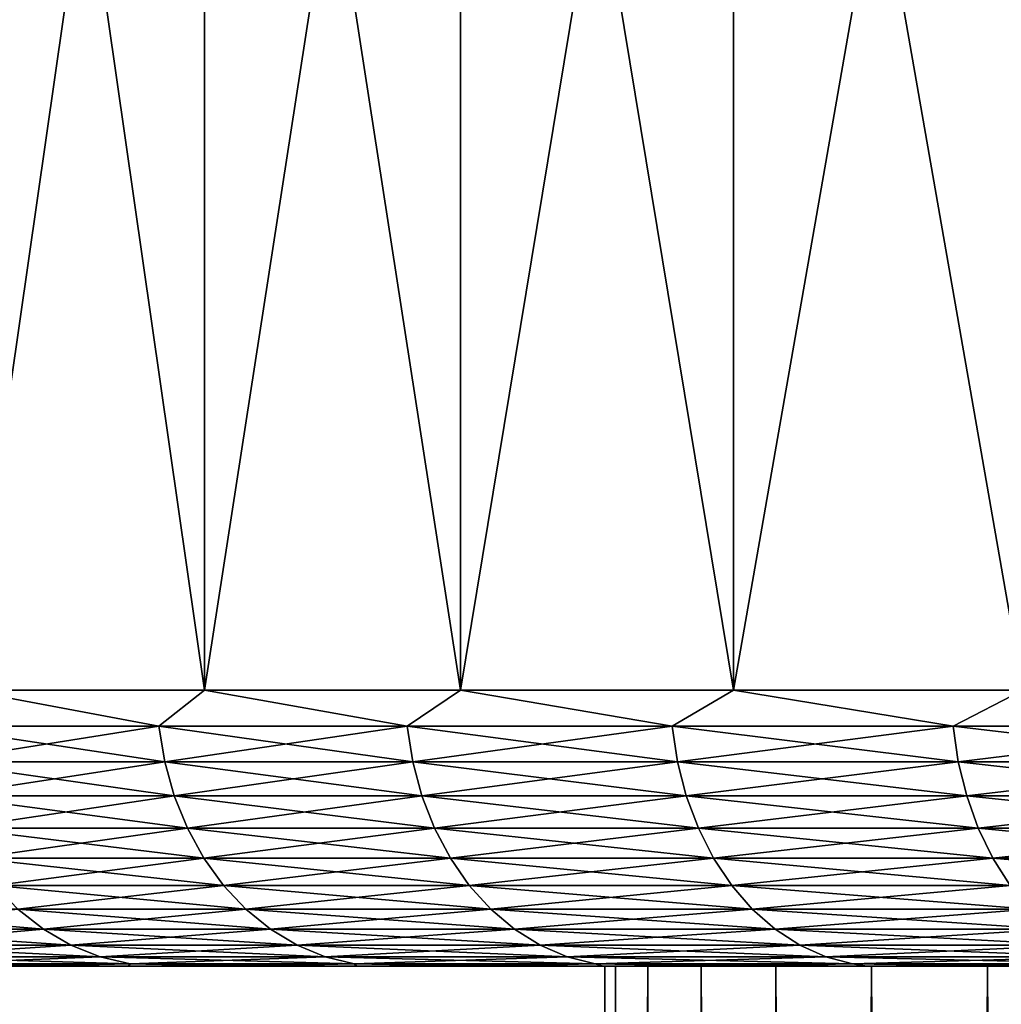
# Model space of a CAD drawing. Header units: metres. Extents: x -30 to 30, y -76 to 64.
# Tile 341 of 541: x -25.12 to -21.56, y 57.36 to 60.93. Entities that reach past the tile are written whole.
import ezdxf

# ---------------------------------------------------------------- set-up
doc = ezdxf.new("R2010")
doc.units = ezdxf.units.M
doc.layers.add('solid_508511', color=7, linetype='CONTINUOUS')

msp = doc.modelspace()

# ---------------------------------------------------------------- linework, layer by layer
at = {"layer": 'solid_508511'}
for points in [[(-25.313259, 58.5, -16.100899), (-25.313326, 64.5, -16.10079), (-24.450848, 64.5, -17.382637)], [(-24.45084, 58.5, 17.382647), (-24.450848, 64.5, 17.382637), (-25.313326, 64.5, 16.10079)], [(-25.313259, 58.5, 16.100899), (-24.45084, 58.5, 17.382647), (-25.313326, 64.5, 16.10079)], [(-24.45084, 58.5, -17.382647), (-25.313259, 58.5, -16.100899), (-24.450848, 64.5, -17.382637)], [(-24.45084, 58.5, -17.382647), (-24.450848, 64.5, -17.382637), (-23.523581, 64.5, -18.618294)], [(-23.523582, 58.5, 18.618299), (-23.523581, 64.5, 18.618294), (-24.450848, 64.5, 17.382637)], [(-24.45084, 58.5, 17.382647), (-23.523582, 58.5, 18.618299), (-24.450848, 64.5, 17.382637)], [(-23.523582, 58.5, -18.618299), (-24.45084, 58.5, -17.382647), (-23.523581, 64.5, -18.618294)], [(-23.523582, 58.5, -18.618299), (-23.523581, 64.5, -18.618294), (-22.533972, 64.5, -19.804548)], [(-22.533943, 58.5, -19.804581), (-23.523582, 58.5, -18.618299), (-22.533972, 64.5, -19.804548)], [(-23.523582, 58.5, 18.618299), (-22.533943, 58.5, 19.804581), (-23.523581, 64.5, 18.618294)], [(-22.533943, 58.5, 19.804581), (-22.533972, 64.5, 19.804548), (-23.523581, 64.5, 18.618294)], [(-22.533943, 58.5, -19.804581), (-22.533972, 64.5, -19.804548), (-21.484516, 64.5, -20.938375)], [(-21.484547, 58.5, 20.938343), (-21.484516, 64.5, 20.938375), (-22.533972, 64.5, 19.804548)], [(-22.533943, 58.5, 19.804581), (-21.484547, 58.5, 20.938343), (-22.533972, 64.5, 19.804548)], [(-21.484547, 58.5, -20.938343), (-22.533943, 58.5, -19.804581), (-21.484516, 64.5, -20.938375)], [(-24.615881, 58.369473, -17.13316), (-25.452068, 58.369473, -15.864395), (-25.313259, 58.5, -16.100899)], [(-25.452068, 58.369473, 15.864395), (-24.615881, 58.369473, 17.13316), (-25.313259, 58.5, 16.100899)], [(-24.615881, 58.369473, -17.13316), (-25.313259, 58.5, -16.100899), (-24.45084, 58.5, -17.382647)], [(-24.615881, 58.369473, 17.13316), (-24.45084, 58.5, 17.382647), (-25.313259, 58.5, 16.100899)], [(-23.716507, 58.369473, -18.357943), (-24.615881, 58.369473, -17.13316), (-24.45084, 58.5, -17.382647)], [(-24.615881, 58.369473, 17.13316), (-23.716507, 58.369473, 18.357943), (-24.45084, 58.5, 17.382647)], [(-23.716507, 58.369473, -18.357943), (-24.45084, 58.5, -17.382647), (-23.523582, 58.5, -18.618299)], [(-23.716507, 58.369473, 18.357943), (-23.523582, 58.5, 18.618299), (-24.45084, 58.5, 17.382647)], [(-22.756252, 58.369473, -19.535603), (-23.716507, 58.369473, -18.357943), (-23.523582, 58.5, -18.618299)], [(-23.716507, 58.369473, 18.357943), (-22.756252, 58.369473, 19.535603), (-23.523582, 58.5, 18.618299)], [(-22.756252, 58.369473, -19.535603), (-23.523582, 58.5, -18.618299), (-22.533943, 58.5, -19.804581)], [(-22.756252, 58.369473, 19.535603), (-22.533943, 58.5, 19.804581), (-23.523582, 58.5, 18.618299)], [(-21.737583, 58.369473, -20.663113), (-22.756252, 58.369473, -19.535603), (-22.533943, 58.5, -19.804581)], [(-22.756252, 58.369473, 19.535603), (-21.737583, 58.369473, 20.663113), (-22.533943, 58.5, 19.804581)], [(-21.737583, 58.369473, -20.663113), (-22.533943, 58.5, -19.804581), (-21.484547, 58.5, -20.938343)], [(-21.737583, 58.369473, 20.663113), (-21.484547, 58.5, 20.938343), (-22.533943, 58.5, 19.804581)], [(-20.663113, 58.369473, -21.737583), (-21.737583, 58.369473, -20.663113), (-21.484547, 58.5, -20.938343)], [(-21.737583, 58.369473, 20.663113), (-20.663113, 58.369473, 21.737583), (-21.484547, 58.5, 20.938343)], [(-25.430382, 58.241055, -15.850879), (-25.452068, 58.369473, -15.864395), (-24.615881, 58.369473, -17.13316)], [(-24.594908, 58.241055, 17.118561), (-24.615881, 58.369473, 17.13316), (-25.452068, 58.369473, 15.864395)], [(-25.430382, 58.241055, 15.850879), (-24.594908, 58.241055, 17.118561), (-25.452068, 58.369473, 15.864395)], [(-24.594908, 58.241055, -17.118561), (-25.430382, 58.241055, -15.850879), (-24.615881, 58.369473, -17.13316)], [(-24.594908, 58.241055, -17.118561), (-24.615881, 58.369473, -17.13316), (-23.716507, 58.369473, -18.357943)], [(-23.696301, 58.241055, 18.342302), (-23.716507, 58.369473, 18.357943), (-24.615881, 58.369473, 17.13316)], [(-24.594908, 58.241055, 17.118561), (-23.696301, 58.241055, 18.342302), (-24.615881, 58.369473, 17.13316)], [(-23.696301, 58.241055, -18.342302), (-24.594908, 58.241055, -17.118561), (-23.716507, 58.369473, -18.357943)], [(-23.696301, 58.241055, -18.342302), (-23.716507, 58.369473, -18.357943), (-22.756252, 58.369473, -19.535603)], [(-22.736864, 58.241055, 19.518957), (-22.756252, 58.369473, 19.535603), (-23.716507, 58.369473, 18.357943)], [(-23.696301, 58.241055, 18.342302), (-22.736864, 58.241055, 19.518957), (-23.716507, 58.369473, 18.357943)], [(-22.736864, 58.241055, -19.518957), (-23.696301, 58.241055, -18.342302), (-22.756252, 58.369473, -19.535603)], [(-22.736864, 58.241055, -19.518957), (-22.756252, 58.369473, -19.535603), (-21.737583, 58.369473, -20.663113)], [(-21.719063, 58.241055, 20.645508), (-21.737583, 58.369473, 20.663113), (-22.756252, 58.369473, 19.535603)], [(-22.736864, 58.241055, 19.518957), (-21.719063, 58.241055, 20.645508), (-22.756252, 58.369473, 19.535603)], [(-21.719063, 58.241055, -20.645508), (-22.736864, 58.241055, -19.518957), (-21.737583, 58.369473, -20.663113)], [(-21.719063, 58.241055, -20.645508), (-21.737583, 58.369473, -20.663113), (-20.663113, 58.369473, -21.737583)], [(-20.645508, 58.241055, 21.719063), (-20.663113, 58.369473, 21.737583), (-21.737583, 58.369473, 20.663113)], [(-21.719063, 58.241055, 20.645508), (-20.645508, 58.241055, 21.719063), (-21.737583, 58.369473, 20.663113)], [(-20.645508, 58.241055, -21.719063), (-21.719063, 58.241055, -20.645508), (-20.663113, 58.369473, -21.737583)], [(-25.394644, 58.117073, -15.828602), (-25.430382, 58.241055, -15.850879), (-24.594908, 58.241055, -17.118561)], [(-24.560345, 58.117073, 17.094503), (-24.594908, 58.241055, 17.118561), (-25.430382, 58.241055, 15.850879)], [(-25.394644, 58.117073, 15.828602), (-24.560345, 58.117073, 17.094503), (-25.430382, 58.241055, 15.850879)], [(-24.560345, 58.117073, -17.094503), (-25.394644, 58.117073, -15.828602), (-24.594908, 58.241055, -17.118561)], [(-24.560345, 58.117073, -17.094503), (-24.594908, 58.241055, -17.118561), (-23.696301, 58.241055, -18.342302)], [(-23.662998, 58.117073, 18.316525), (-23.696301, 58.241055, 18.342302), (-24.594908, 58.241055, 17.118561)], [(-24.560345, 58.117073, 17.094503), (-23.662998, 58.117073, 18.316525), (-24.594908, 58.241055, 17.118561)], [(-23.662998, 58.117073, -18.316525), (-24.560345, 58.117073, -17.094503), (-23.696301, 58.241055, -18.342302)], [(-23.662998, 58.117073, -18.316525), (-23.696301, 58.241055, -18.342302), (-22.736864, 58.241055, -19.518957)], [(-22.70491, 58.117073, 19.491526), (-22.736864, 58.241055, 19.518957), (-23.696301, 58.241055, 18.342302)], [(-23.662998, 58.117073, 18.316525), (-22.70491, 58.117073, 19.491526), (-23.696301, 58.241055, 18.342302)], [(-22.70491, 58.117073, -19.491526), (-23.662998, 58.117073, -18.316525), (-22.736864, 58.241055, -19.518957)], [(-22.70491, 58.117073, -19.491526), (-22.736864, 58.241055, -19.518957), (-21.719063, 58.241055, -20.645508)], [(-21.68854, 58.117073, 20.616493), (-21.719063, 58.241055, 20.645508), (-22.736864, 58.241055, 19.518957)], [(-22.70491, 58.117073, 19.491526), (-21.68854, 58.117073, 20.616493), (-22.736864, 58.241055, 19.518957)], [(-21.68854, 58.117073, -20.616493), (-22.70491, 58.117073, -19.491526), (-21.719063, 58.241055, -20.645508)], [(-21.68854, 58.117073, -20.616493), (-21.719063, 58.241055, -20.645508), (-20.645508, 58.241055, -21.719063)], [(-20.616493, 58.117073, 21.68854), (-20.645508, 58.241055, 21.719063), (-21.719063, 58.241055, 20.645508)], [(-21.68854, 58.117073, 20.616493), (-20.616493, 58.117073, 21.68854), (-21.719063, 58.241055, 20.645508)], [(-20.616493, 58.117073, -21.68854), (-21.68854, 58.117073, -20.616493), (-20.645508, 58.241055, -21.719063)], [(-25.345465, 57.99966, -15.797949), (-25.394644, 58.117073, -15.828602), (-24.560345, 58.117073, -17.094503)], [(-24.512781, 57.99966, 17.061399), (-24.560345, 58.117073, 17.094503), (-25.394644, 58.117073, 15.828602)], [(-25.345465, 57.99966, 15.797949), (-24.512781, 57.99966, 17.061399), (-25.394644, 58.117073, 15.828602)], [(-24.512781, 57.99966, -17.061399), (-25.345465, 57.99966, -15.797949), (-24.560345, 58.117073, -17.094503)], [(-24.512781, 57.99966, -17.061399), (-24.560345, 58.117073, -17.094503), (-23.662998, 58.117073, -18.316525)], [(-23.617172, 57.99966, 18.281054), (-23.662998, 58.117073, 18.316525), (-24.560345, 58.117073, 17.094503)], [(-24.512781, 57.99966, 17.061399), (-23.617172, 57.99966, 18.281054), (-24.560345, 58.117073, 17.094503)], [(-23.617172, 57.99966, -18.281054), (-24.512781, 57.99966, -17.061399), (-23.662998, 58.117073, -18.316525)], [(-23.617172, 57.99966, -18.281054), (-23.662998, 58.117073, -18.316525), (-22.70491, 58.117073, -19.491526)], [(-22.66094, 57.99966, 19.453779), (-22.70491, 58.117073, 19.491526), (-23.662998, 58.117073, 18.316525)], [(-23.617172, 57.99966, 18.281054), (-22.66094, 57.99966, 19.453779), (-23.662998, 58.117073, 18.316525)], [(-22.66094, 57.99966, -19.453779), (-23.617172, 57.99966, -18.281054), (-22.70491, 58.117073, -19.491526)], [(-22.66094, 57.99966, -19.453779), (-22.70491, 58.117073, -19.491526), (-21.68854, 58.117073, -20.616493)], [(-21.646538, 57.99966, 20.576569), (-21.68854, 58.117073, 20.616493), (-22.70491, 58.117073, 19.491526)], [(-22.66094, 57.99966, 19.453779), (-21.646538, 57.99966, 20.576569), (-22.70491, 58.117073, 19.491526)], [(-21.646538, 57.99966, -20.576569), (-22.66094, 57.99966, -19.453779), (-21.68854, 58.117073, -20.616493)], [(-21.646538, 57.99966, -20.576569), (-21.68854, 58.117073, -20.616493), (-20.616493, 58.117073, -21.68854)], [(-20.576569, 57.99966, 21.646538), (-20.616493, 58.117073, 21.68854), (-21.68854, 58.117073, 20.616493)], [(-21.646538, 57.99966, 20.576569), (-20.576569, 57.99966, 21.646538), (-21.68854, 58.117073, 20.616493)], [(-20.576569, 57.99966, -21.646538), (-21.646538, 57.99966, -20.576569), (-20.616493, 58.117073, -21.68854)], [(-25.283688, 57.890823, -15.759443), (-25.345465, 57.99966, -15.797949), (-24.512781, 57.99966, -17.061399)], [(-24.453033, 57.890823, 17.019814), (-24.512781, 57.99966, 17.061399), (-25.345465, 57.99966, 15.797949)], [(-25.283688, 57.890823, 15.759443), (-24.453033, 57.890823, 17.019814), (-25.345465, 57.99966, 15.797949)], [(-24.453033, 57.890823, -17.019814), (-25.283688, 57.890823, -15.759443), (-24.512781, 57.99966, -17.061399)], [(-24.453033, 57.890823, -17.019814), (-24.512781, 57.99966, -17.061399), (-23.617172, 57.99966, -18.281054)], [(-23.559608, 57.890823, 18.236494), (-23.617172, 57.99966, 18.281054), (-24.512781, 57.99966, 17.061399)], [(-24.453033, 57.890823, 17.019814), (-23.559608, 57.890823, 18.236494), (-24.512781, 57.99966, 17.061399)], [(-23.559608, 57.890823, -18.236494), (-24.453033, 57.890823, -17.019814), (-23.617172, 57.99966, -18.281054)], [(-23.559608, 57.890823, -18.236494), (-23.617172, 57.99966, -18.281054), (-22.66094, 57.99966, -19.453779)], [(-22.605707, 57.890823, 19.406363), (-22.66094, 57.99966, 19.453779), (-23.617172, 57.99966, 18.281054)], [(-23.559608, 57.890823, 18.236494), (-22.605707, 57.890823, 19.406363), (-23.617172, 57.99966, 18.281054)], [(-22.605707, 57.890823, -19.406363), (-23.559608, 57.890823, -18.236494), (-22.66094, 57.99966, -19.453779)], [(-22.605707, 57.890823, -19.406363), (-22.66094, 57.99966, -19.453779), (-21.646538, 57.99966, -20.576569)], [(-21.593777, 57.890823, 20.526415), (-21.646538, 57.99966, 20.576569), (-22.66094, 57.99966, 19.453779)], [(-22.605707, 57.890823, 19.406363), (-21.593777, 57.890823, 20.526415), (-22.66094, 57.99966, 19.453779)], [(-21.593777, 57.890823, -20.526415), (-22.605707, 57.890823, -19.406363), (-21.646538, 57.99966, -20.576569)], [(-21.593777, 57.890823, -20.526415), (-21.646538, 57.99966, -20.576569), (-20.576569, 57.99966, -21.646538)], [(-20.526415, 57.890823, 21.593777), (-20.576569, 57.99966, 21.646538), (-21.646538, 57.99966, 20.576569)], [(-21.593777, 57.890823, 20.526415), (-20.526415, 57.890823, 21.593777), (-21.646538, 57.99966, 20.576569)], [(-20.526415, 57.890823, -21.593777), (-21.593777, 57.890823, -20.526415), (-20.576569, 57.99966, -21.646538)], [(-25.210373, 57.792431, -15.713745), (-25.283688, 57.890823, -15.759443), (-24.453033, 57.890823, -17.019814)], [(-24.382128, 57.792431, 16.970461), (-24.453033, 57.890823, 17.019814), (-25.283688, 57.890823, 15.759443)], [(-25.210373, 57.792431, 15.713745), (-24.382128, 57.792431, 16.970461), (-25.283688, 57.890823, 15.759443)], [(-24.382128, 57.792431, -16.970461), (-25.210373, 57.792431, -15.713745), (-24.453033, 57.890823, -17.019814)], [(-24.382128, 57.792431, -16.970461), (-24.453033, 57.890823, -17.019814), (-23.559608, 57.890823, -18.236494)], [(-23.491293, 57.792431, 18.183615), (-23.559608, 57.890823, 18.236494), (-24.453033, 57.890823, 17.019814)], [(-24.382128, 57.792431, 16.970461), (-23.491293, 57.792431, 18.183615), (-24.453033, 57.890823, 17.019814)], [(-23.491293, 57.792431, -18.183615), (-24.382128, 57.792431, -16.970461), (-23.559608, 57.890823, -18.236494)], [(-23.491293, 57.792431, -18.183615), (-23.559608, 57.890823, -18.236494), (-22.605707, 57.890823, -19.406363)], [(-22.540157, 57.792431, 19.35009), (-22.605707, 57.890823, 19.406363), (-23.559608, 57.890823, 18.236494)], [(-23.491293, 57.792431, 18.183615), (-22.540157, 57.792431, 19.35009), (-23.559608, 57.890823, 18.236494)], [(-22.540157, 57.792431, -19.35009), (-23.491293, 57.792431, -18.183615), (-22.605707, 57.890823, -19.406363)], [(-22.540157, 57.792431, -19.35009), (-22.605707, 57.890823, -19.406363), (-21.593777, 57.890823, -20.526415)], [(-21.53116, 57.792431, 20.466894), (-21.593777, 57.890823, 20.526415), (-22.605707, 57.890823, 19.406363)], [(-22.540157, 57.792431, 19.35009), (-21.53116, 57.792431, 20.466894), (-22.605707, 57.890823, 19.406363)], [(-21.53116, 57.792431, -20.466894), (-22.540157, 57.792431, -19.35009), (-21.593777, 57.890823, -20.526415)], [(-21.53116, 57.792431, -20.466894), (-21.593777, 57.890823, -20.526415), (-20.526415, 57.890823, -21.593777)], [(-20.466894, 57.792431, 21.53116), (-20.526415, 57.890823, 21.593777), (-21.593777, 57.890823, 20.526415)], [(-21.53116, 57.792431, 20.466894), (-20.466894, 57.792431, 21.53116), (-21.593777, 57.890823, 20.526415)], [(-25.126776, 57.706169, -15.661639), (-25.210373, 57.792431, -15.713745), (-24.382128, 57.792431, -16.970461)], [(-24.301277, 57.706169, 16.914188), (-24.382128, 57.792431, 16.970461), (-25.210373, 57.792431, 15.713745)], [(-25.126776, 57.706169, 15.661639), (-24.301277, 57.706169, 16.914188), (-25.210373, 57.792431, 15.713745)], [(-24.301277, 57.706169, -16.914188), (-25.126776, 57.706169, -15.661639), (-24.382128, 57.792431, -16.970461)], [(-24.301277, 57.706169, -16.914188), (-24.382128, 57.792431, -16.970461), (-23.491293, 57.792431, -18.183615)], [(-23.413397, 57.706169, 18.123318), (-23.491293, 57.792431, 18.183615), (-24.382128, 57.792431, 16.970461)], [(-24.301277, 57.706169, 16.914188), (-23.413397, 57.706169, 18.123318), (-24.382128, 57.792431, 16.970461)], [(-23.413397, 57.706169, -18.123318), (-24.301277, 57.706169, -16.914188), (-23.491293, 57.792431, -18.183615)], [(-23.413397, 57.706169, -18.123318), (-23.491293, 57.792431, -18.183615), (-22.540157, 57.792431, -19.35009)], [(-22.465416, 57.706169, 19.285927), (-22.540157, 57.792431, 19.35009), (-23.491293, 57.792431, 18.183615)], [(-23.413397, 57.706169, 18.123318), (-22.465416, 57.706169, 19.285927), (-23.491293, 57.792431, 18.183615)], [(-22.465416, 57.706169, -19.285927), (-23.413397, 57.706169, -18.123318), (-22.540157, 57.792431, -19.35009)], [(-22.465416, 57.706169, -19.285927), (-22.540157, 57.792431, -19.35009), (-21.53116, 57.792431, -20.466894)], [(-21.459764, 57.706169, 20.399027), (-21.53116, 57.792431, 20.466894), (-22.540157, 57.792431, 19.35009)], [(-22.465416, 57.706169, 19.285927), (-21.459764, 57.706169, 20.399027), (-22.540157, 57.792431, 19.35009)], [(-21.459764, 57.706169, -20.399027), (-22.465416, 57.706169, -19.285927), (-21.53116, 57.792431, -20.466894)], [(-25.034332, 57.633518, 15.604018), (-25.126776, 57.706169, 15.661639), (-25.887775, 57.706169, 14.368888)], [(-25.792532, 57.633518, 14.316023), (-25.034332, 57.633518, 15.604018), (-25.887775, 57.706169, 14.368888)], [(-25.034332, 57.633518, -15.604018), (-25.792532, 57.633518, -14.316023), (-25.126776, 57.706169, -15.661639)], [(-25.034332, 57.633518, -15.604018), (-25.126776, 57.706169, -15.661639), (-24.301277, 57.706169, -16.914188)], [(-24.21187, 57.633518, 16.851959), (-24.301277, 57.706169, 16.914188), (-25.126776, 57.706169, 15.661639)], [(-25.034332, 57.633518, 15.604018), (-24.21187, 57.633518, 16.851959), (-25.126776, 57.706169, 15.661639)], [(-24.21187, 57.633518, -16.851959), (-25.034332, 57.633518, -15.604018), (-24.301277, 57.706169, -16.914188)], [(-24.21187, 57.633518, -16.851959), (-24.301277, 57.706169, -16.914188), (-23.413397, 57.706169, -18.123318)], [(-23.327257, 57.633518, 18.056641), (-23.413397, 57.706169, 18.123318), (-24.301277, 57.706169, 16.914188)], [(-24.21187, 57.633518, 16.851959), (-23.327257, 57.633518, 18.056641), (-24.301277, 57.706169, 16.914188)], [(-23.327257, 57.633518, -18.056641), (-24.21187, 57.633518, -16.851959), (-23.413397, 57.706169, -18.123318)], [(-23.327257, 57.633518, -18.056641), (-23.413397, 57.706169, -18.123318), (-22.465416, 57.706169, -19.285927)], [(-22.382763, 57.633518, 19.214972), (-22.465416, 57.706169, 19.285927), (-23.413397, 57.706169, 18.123318)], [(-23.327257, 57.633518, 18.056641), (-22.382763, 57.633518, 19.214972), (-23.413397, 57.706169, 18.123318)], [(-22.382763, 57.633518, -19.214972), (-23.327257, 57.633518, -18.056641), (-22.465416, 57.706169, -19.285927)], [(-22.382763, 57.633518, -19.214972), (-22.465416, 57.706169, -19.285927), (-21.459764, 57.706169, -20.399027)], [(-21.380812, 57.633518, 20.323977), (-21.459764, 57.706169, 20.399027), (-22.465416, 57.706169, 19.285927)], [(-22.382763, 57.633518, 19.214972), (-21.380812, 57.633518, 20.323977), (-22.465416, 57.706169, 19.285927)], [(-21.380812, 57.633518, -20.323977), (-22.382763, 57.633518, -19.214972), (-21.459764, 57.706169, -20.399027)], [(-25.689804, 57.575722, -14.259005), (-25.792532, 57.633518, -14.316023), (-25.034332, 57.633518, -15.604018)], [(-24.934624, 57.575722, 15.54187), (-25.034332, 57.633518, 15.604018), (-25.792532, 57.633518, 14.316023)], [(-25.689804, 57.575722, 14.259005), (-24.934624, 57.575722, 15.54187), (-25.792532, 57.633518, 14.316023)], [(-24.934624, 57.575722, -15.54187), (-25.689804, 57.575722, -14.259005), (-25.034332, 57.633518, -15.604018)], [(-24.934624, 57.575722, -15.54187), (-25.034332, 57.633518, -15.604018), (-24.21187, 57.633518, -16.851959)], [(-24.115438, 57.575722, 16.78484), (-24.21187, 57.633518, 16.851959), (-25.034332, 57.633518, 15.604018)], [(-24.934624, 57.575722, 15.54187), (-24.115438, 57.575722, 16.78484), (-25.034332, 57.633518, 15.604018)], [(-24.115438, 57.575722, -16.78484), (-24.934624, 57.575722, -15.54187), (-24.21187, 57.633518, -16.851959)], [(-24.115438, 57.575722, -16.78484), (-24.21187, 57.633518, -16.851959), (-23.327257, 57.633518, -18.056641)], [(-23.234348, 57.575722, 17.984724), (-23.327257, 57.633518, 18.056641), (-24.21187, 57.633518, 16.851959)], [(-24.115438, 57.575722, 16.78484), (-23.234348, 57.575722, 17.984724), (-24.21187, 57.633518, 16.851959)], [(-23.234348, 57.575722, -17.984724), (-24.115438, 57.575722, -16.78484), (-23.327257, 57.633518, -18.056641)], [(-23.234348, 57.575722, -17.984724), (-23.327257, 57.633518, -18.056641), (-22.382763, 57.633518, -19.214972)], [(-22.293615, 57.575722, 19.138441), (-22.382763, 57.633518, 19.214972), (-23.327257, 57.633518, 18.056641)], [(-23.234348, 57.575722, 17.984724), (-22.293615, 57.575722, 19.138441), (-23.327257, 57.633518, 18.056641)], [(-22.293615, 57.575722, -19.138441), (-23.234348, 57.575722, -17.984724), (-22.382763, 57.633518, -19.214972)], [(-22.293615, 57.575722, -19.138441), (-22.382763, 57.633518, -19.214972), (-21.380812, 57.633518, -20.323977)], [(-21.295656, 57.575722, 20.243031), (-21.380812, 57.633518, 20.323977), (-22.382763, 57.633518, 19.214972)], [(-22.293615, 57.575722, 19.138441), (-21.295656, 57.575722, 20.243031), (-22.382763, 57.633518, 19.214972)], [(-21.295656, 57.575722, -20.243031), (-22.293615, 57.575722, -19.138441), (-21.380812, 57.633518, -20.323977)], [(-25.581354, 57.533772, -14.19881), (-25.689804, 57.575722, -14.259005), (-24.934624, 57.575722, -15.54187)], [(-24.829363, 57.533772, 15.47626), (-24.934624, 57.575722, 15.54187), (-25.689804, 57.575722, 14.259005)], [(-25.581354, 57.533772, 14.19881), (-24.829363, 57.533772, 15.47626), (-25.689804, 57.575722, 14.259005)], [(-24.829363, 57.533772, -15.47626), (-25.581354, 57.533772, -14.19881), (-24.934624, 57.575722, -15.54187)], [(-24.829363, 57.533772, -15.47626), (-24.934624, 57.575722, -15.54187), (-24.115438, 57.575722, -16.78484)], [(-24.013636, 57.533772, 16.713984), (-24.115438, 57.575722, 16.78484), (-24.934624, 57.575722, 15.54187)], [(-24.829363, 57.533772, 15.47626), (-24.013636, 57.533772, 16.713984), (-24.934624, 57.575722, 15.54187)], [(-24.013636, 57.533772, -16.713984), (-24.829363, 57.533772, -15.47626), (-24.115438, 57.575722, -16.78484)], [(-24.013636, 57.533772, -16.713984), (-24.115438, 57.575722, -16.78484), (-23.234348, 57.575722, -17.984724)], [(-23.136265, 57.533772, 17.908802), (-23.234348, 57.575722, 17.984724), (-24.115438, 57.575722, 16.78484)], [(-24.013636, 57.533772, 16.713984), (-23.136265, 57.533772, 17.908802), (-24.115438, 57.575722, 16.78484)], [(-23.136265, 57.533772, -17.908802), (-24.013636, 57.533772, -16.713984), (-23.234348, 57.575722, -17.984724)], [(-23.136265, 57.533772, -17.908802), (-23.234348, 57.575722, -17.984724), (-22.293615, 57.575722, -19.138441)], [(-22.199503, 57.533772, 19.057648), (-22.293615, 57.575722, 19.138441), (-23.234348, 57.575722, 17.984724)], [(-23.136265, 57.533772, 17.908802), (-22.199503, 57.533772, 19.057648), (-23.234348, 57.575722, 17.984724)], [(-22.199503, 57.533772, -19.057648), (-23.136265, 57.533772, -17.908802), (-22.293615, 57.575722, -19.138441)], [(-22.199503, 57.533772, -19.057648), (-22.293615, 57.575722, -19.138441), (-21.295656, 57.575722, -20.243031)], [(-21.205755, 57.533772, 20.157574), (-21.295656, 57.575722, 20.243031), (-22.293615, 57.575722, 19.138441)], [(-22.199503, 57.533772, 19.057648), (-21.205755, 57.533772, 20.157574), (-22.293615, 57.575722, 19.138441)], [(-21.205755, 57.533772, -20.157574), (-22.199503, 57.533772, -19.057648), (-21.295656, 57.575722, -20.243031)], [(-25.469042, 57.508385, -14.136472), (-25.581354, 57.533772, -14.19881), (-24.829363, 57.533772, -15.47626)], [(-24.720352, 57.508385, 15.408314), (-24.829363, 57.533772, 15.47626), (-25.581354, 57.533772, 14.19881)], [(-25.469042, 57.508385, 14.136472), (-24.720352, 57.508385, 15.408314), (-25.581354, 57.533772, 14.19881)], [(-25.469042, 57.508385, -14.136472), (-25.114107, 57.5, -14.501087), (-25.485081, 57.5, -13.838734)], [(-25.469042, 57.508385, 14.136472), (-25.485071, 57.5, 13.838749), (-25.1141, 57.5, 14.501103)], [(-24.720352, 57.508385, -15.408314), (-25.469042, 57.508385, -14.136472), (-24.829363, 57.533772, -15.47626)], [(-25.469042, 57.508385, 14.136472), (-25.1141, 57.5, 14.501103), (-24.725859, 57.5, 15.153608)], [(-25.469042, 57.508385, 14.136472), (-24.725859, 57.5, 15.153608), (-24.720352, 57.508385, 15.408314)], [(-24.720352, 57.508385, -15.408314), (-25.114107, 57.5, -14.501087), (-25.469042, 57.508385, -14.136472)], [(-24.720352, 57.508385, -15.408314), (-24.725868, 57.5, -15.153593), (-25.114107, 57.5, -14.501087)], [(-24.720352, 57.508385, -15.408314), (-24.829363, 57.533772, -15.47626), (-24.013636, 57.533772, -16.713984)], [(-23.908205, 57.508385, 16.640602), (-24.013636, 57.533772, 16.713984), (-24.829363, 57.533772, 15.47626)], [(-24.720352, 57.508385, 15.408314), (-23.908205, 57.508385, 16.640602), (-24.829363, 57.533772, 15.47626)], [(-24.720352, 57.508385, -15.408314), (-24.320753, 57.5, -15.795596), (-24.725868, 57.5, -15.153593)], [(-24.720352, 57.508385, 15.408314), (-24.725859, 57.5, 15.153608), (-24.320744, 57.5, 15.795611)], [(-23.908205, 57.508385, -16.640602), (-24.720352, 57.508385, -15.408314), (-24.013636, 57.533772, -16.713984)], [(-24.720352, 57.508385, 15.408314), (-24.320744, 57.5, 15.795611), (-23.89892, 57.5, 16.426857)], [(-24.720352, 57.508385, 15.408314), (-23.89892, 57.5, 16.426857), (-23.908205, 57.508385, 16.640602)], [(-23.908205, 57.508385, -16.640602), (-24.320753, 57.5, -15.795596), (-24.720352, 57.508385, -15.408314)], [(-23.908205, 57.508385, -16.640602), (-23.89893, 57.5, -16.426842), (-24.320753, 57.5, -15.795596)], [(-23.908205, 57.508385, -16.640602), (-24.013636, 57.533772, -16.713984), (-23.136265, 57.533772, -17.908802)], [(-23.034687, 57.508385, 17.830175), (-23.136265, 57.533772, 17.908802), (-24.013636, 57.533772, 16.713984)], [(-23.908205, 57.508385, 16.640602), (-23.034687, 57.508385, 17.830175), (-24.013636, 57.533772, 16.713984)], [(-23.034687, 57.508385, -17.830175), (-23.908205, 57.508385, -16.640602), (-23.136265, 57.533772, -17.908802)], [(-23.908205, 57.508385, 16.640602), (-23.89892, 57.5, 16.426857), (-23.460722, 57.5, 17.046829)], [(-23.908205, 57.508385, 16.640602), (-23.460722, 57.5, 17.046829), (-23.006496, 57.5, 17.65506)], [(-23.908205, 57.508385, 16.640602), (-23.006496, 57.5, 17.65506), (-23.034687, 57.508385, 17.830175)], [(-23.908205, 57.508385, -16.640602), (-23.460733, 57.5, -17.046814), (-23.89893, 57.5, -16.426842)], [(-23.034687, 57.508385, -17.830175), (-23.460733, 57.5, -17.046814), (-23.908205, 57.508385, -16.640602)], [(-23.034687, 57.508385, -17.830175), (-23.006508, 57.5, -17.655045), (-23.460733, 57.5, -17.046814)], [(-23.034687, 57.508385, -17.830175), (-23.136265, 57.533772, -17.908802), (-22.199503, 57.533772, -19.057648)], [(-22.102039, 57.508385, 18.973978), (-22.199503, 57.533772, 19.057648), (-23.136265, 57.533772, 17.908802)], [(-23.034687, 57.508385, 17.830175), (-22.102039, 57.508385, 18.973978), (-23.136265, 57.533772, 17.908802)], [(-22.102039, 57.508385, -18.973978), (-23.034687, 57.508385, -17.830175), (-22.199503, 57.533772, -19.057648)], [(-23.034687, 57.508385, 17.830175), (-23.006496, 57.5, 17.65506), (-22.536428, 57.5, 18.251284)], [(-23.034687, 57.508385, 17.830175), (-22.536428, 57.5, 18.251284), (-22.050997, 57.5, 18.834898)], [(-23.034687, 57.508385, 17.830175), (-22.050997, 57.5, 18.834898), (-22.102039, 57.508385, 18.973978)], [(-23.034687, 57.508385, -17.830175), (-22.53644, 57.5, -18.25127), (-23.006508, 57.5, -17.655045)], [(-22.102039, 57.508385, -18.973978), (-22.53644, 57.5, -18.25127), (-23.034687, 57.508385, -17.830175)], [(-22.102039, 57.508385, -18.973978), (-22.05101, 57.5, -18.834885), (-22.53644, 57.5, -18.25127)], [(-22.102039, 57.508385, -18.973978), (-22.199503, 57.533772, -19.057648), (-21.205755, 57.533772, -20.157574)], [(-21.112654, 57.508385, 20.069075), (-21.205755, 57.533772, 20.157574), (-22.199503, 57.533772, 19.057648)], [(-22.102039, 57.508385, 18.973978), (-21.112654, 57.508385, 20.069075), (-22.199503, 57.533772, 19.057648)], [(-21.112654, 57.508385, -20.069075), (-22.102039, 57.508385, -18.973978), (-21.205755, 57.533772, -20.157574)], [(-22.102039, 57.508385, 18.973978), (-22.050997, 57.5, 18.834898), (-21.550428, 57.5, 19.405643)], [(-22.102039, 57.508385, 18.973978), (-21.550428, 57.5, 19.405643), (-21.035069, 57.5, 19.96311)], [(-22.102039, 57.508385, 18.973978), (-21.035069, 57.5, 19.96311), (-21.112654, 57.508385, 20.069075)], [(-22.102039, 57.508385, -18.973978), (-21.550442, 57.5, -19.40563), (-22.05101, 57.5, -18.834885)], [(-21.112654, 57.508385, -20.069075), (-21.550442, 57.5, -19.40563), (-22.102039, 57.508385, -18.973978)], [(-29, 57.5), (-22.999998, 57.5), (-22.961084, 57.5, 1.337366)], [(-28.990107, 57.5, -0.757815), (-22.999998, 57.5), (-29, 57.5)], [(-28.990107, 57.5, 0.75782), (-29, 57.5), (-22.961084, 57.5, 1.337366)], [(-28.990107, 57.5, -0.757815), (-22.961084, 57.5, -1.337366), (-22.999998, 57.5)], [(-28.990107, 57.5, -0.757815), (-28.960369, 57.5, -1.515467), (-22.961084, 57.5, -1.337366)], [(-28.960369, 57.5, 1.515476), (-28.990107, 57.5, 0.75782), (-22.961084, 57.5, 1.337366)], [(-28.960369, 57.5, -1.515467), (-28.910788, 57.5, -2.27297), (-22.961084, 57.5, -1.337366)], [(-28.960369, 57.5, 1.515476), (-22.961084, 57.5, 1.337366), (-22.844484, 57.5, 2.67012)], [(-28.910788, 57.5, 2.272982), (-28.960369, 57.5, 1.515476), (-22.844484, 57.5, 2.67012)], [(-28.910788, 57.5, -2.27297), (-22.844484, 57.5, -2.67012), (-22.961084, 57.5, -1.337366)], [(-28.910788, 57.5, -2.27297), (-28.841356, 57.5, -3.029174), (-22.844484, 57.5, -2.67012)], [(-28.841354, 57.5, 3.029187), (-28.910788, 57.5, 2.272982), (-22.844484, 57.5, 2.67012)], [(-28.841356, 57.5, -3.029174), (-28.752117, 57.5, -3.783618), (-22.844484, 57.5, -2.67012)], [(-28.841354, 57.5, 3.029187), (-22.844484, 57.5, 2.67012), (-22.650581, 57.5, 3.993881)], [(-28.752115, 57.5, 3.783633), (-28.841354, 57.5, 3.029187), (-22.650581, 57.5, 3.993881)], [(-28.752117, 57.5, -3.783618), (-22.650581, 57.5, -3.993881), (-22.844484, 57.5, -2.67012)], [(-28.752117, 57.5, -3.783618), (-28.643114, 57.5, -4.53561), (-22.650581, 57.5, -3.993881)], [(-28.643112, 57.5, 4.535625), (-28.752115, 57.5, 3.783633), (-22.650581, 57.5, 3.993881)], [(-28.643114, 57.5, -4.53561), (-28.51449, 57.5, -5.284301), (-22.650581, 57.5, -3.993881)], [(-28.643112, 57.5, 4.535625), (-22.650581, 57.5, 3.993881), (-22.380026, 57.5, 5.304183)], [(-28.514486, 57.5, 5.284315), (-28.643112, 57.5, 4.535625), (-22.380026, 57.5, 5.304183)], [(-28.51449, 57.5, -5.284301), (-22.380026, 57.5, -5.304183), (-22.650581, 57.5, -3.993881)], [(-28.51449, 57.5, -5.284301), (-28.366301, 57.5, -6.029342), (-22.380026, 57.5, -5.304183)], [(-28.366297, 57.5, 6.029355), (-28.514486, 57.5, 5.284315), (-22.380026, 57.5, 5.304183)], [(-28.366301, 57.5, -6.029342), (-22.033751, 57.5, -6.596501), (-22.380026, 57.5, -5.304183)], [(-28.366301, 57.5, -6.029342), (-28.198709, 57.5, -6.76999), (-22.033751, 57.5, -6.596501)], [(-28.366297, 57.5, 6.029355), (-22.380026, 57.5, 5.304183), (-22.033751, 57.5, 6.596501)], [(-28.198706, 57.5, 6.770003), (-28.366297, 57.5, 6.029355), (-22.033751, 57.5, 6.596501)], [(-28.198709, 57.5, -6.76999), (-28.011803, 57.5, -7.505924), (-22.033751, 57.5, -6.596501)], [(-28.198706, 57.5, 6.770003), (-22.033751, 57.5, 6.596501), (-21.612942, 57.5, 7.866432)], [(-28.011799, 57.5, 7.505938), (-28.198706, 57.5, 6.770003), (-21.612942, 57.5, 7.866432)], [(-28.011803, 57.5, -7.505924), (-21.612942, 57.5, -7.866432), (-22.033751, 57.5, -6.596501)], [(-28.011803, 57.5, -7.505924), (-27.805679, 57.5, -8.236756), (-21.612942, 57.5, -7.866432)], [(-27.805676, 57.5, 8.236771), (-28.011799, 57.5, 7.505938), (-21.612942, 57.5, 7.866432)], [(-27.805679, 57.5, -8.236756), (-27.580519, 57.5, -8.961858), (-21.612942, 57.5, -7.866432)], [(-27.805676, 57.5, 8.236771), (-21.612942, 57.5, 7.866432), (-21.118973, 57.5, 9.109824)], [(-27.580513, 57.5, 8.961872), (-27.805676, 57.5, 8.236771), (-21.118973, 57.5, 9.109824)], [(-27.580519, 57.5, -8.961858), (-21.118973, 57.5, -9.109824), (-21.612942, 57.5, -7.866432)], [(-27.580519, 57.5, -8.961858), (-27.336401, 57.5, -9.680968), (-21.118973, 57.5, -9.109824)], [(-27.336395, 57.5, 9.680984), (-27.580513, 57.5, 8.961872), (-21.118973, 57.5, 9.109824)], [(-27.336401, 57.5, -9.680968), (-20.553535, 57.5, -10.32241), (-21.118973, 57.5, -9.109824)], [(-27.336401, 57.5, -9.680968), (-27.073559, 57.5, -10.393378), (-20.553535, 57.5, -10.32241)], [(-27.336395, 57.5, 9.680984), (-21.118973, 57.5, 9.109824), (-20.553535, 57.5, 10.32241)], [(-27.073551, 57.5, 10.393394), (-27.336395, 57.5, 9.680984), (-20.553535, 57.5, 10.32241)], [(-27.073559, 57.5, -10.393378), (-26.792164, 57.5, -11.098646), (-20.553535, 57.5, -10.32241)], [(-27.073551, 57.5, 10.393394), (-20.553535, 57.5, 10.32241), (-19.918585, 57.5, 11.5)], [(-26.792156, 57.5, 11.098662), (-27.073551, 57.5, 10.393394), (-19.918585, 57.5, 11.5)], [(-26.792164, 57.5, -11.098646), (-19.918585, 57.5, -11.5), (-20.553535, 57.5, -10.32241)], [(-26.792164, 57.5, -11.098646), (-26.492367, 57.5, -11.796372), (-19.918585, 57.5, -11.5)], [(-26.492359, 57.5, 11.796388), (-26.792156, 57.5, 11.098662), (-19.918585, 57.5, 11.5)], [(-26.492367, 57.5, -11.796372), (-26.174479, 57.5, -12.485857), (-19.918585, 57.5, -11.5)], [(-26.492359, 57.5, 11.796388), (-19.918585, 57.5, 11.5), (-19.216236, 57.5, 12.638679)], [(-26.174471, 57.5, 12.485872), (-26.492359, 57.5, 11.796388), (-19.216236, 57.5, 12.638679)], [(-26.174479, 57.5, -12.485857), (-19.216236, 57.5, -12.638679), (-19.918585, 57.5, -11.5)], [(-26.174479, 57.5, -12.485857), (-25.838619, 57.5, -13.166843), (-19.216236, 57.5, -12.638679)], [(-25.838612, 57.5, 13.166859), (-26.174471, 57.5, 12.485872), (-19.216236, 57.5, 12.638679)], [(-25.838619, 57.5, -13.166843), (-18.448826, 57.5, -13.734654), (-19.216236, 57.5, -12.638679)], [(-25.838619, 57.5, -13.166843), (-25.485081, 57.5, -13.838734), (-18.448826, 57.5, -13.734654)], [(-25.838612, 57.5, 13.166859), (-19.216236, 57.5, 12.638679), (-18.448826, 57.5, 13.734654)], [(-25.485071, 57.5, 13.838749), (-25.838612, 57.5, 13.166859), (-18.448826, 57.5, 13.734654)], [(-25.485081, 57.5, -13.838734), (-25.114107, 57.5, -14.501087), (-18.448826, 57.5, -13.734654)], [(-25.485071, 57.5, 13.838749), (-18.448826, 57.5, 13.734654), (-17.618999, 57.5, 14.784141)], [(-25.1141, 57.5, 14.501103), (-25.485071, 57.5, 13.838749), (-17.618999, 57.5, 14.784141)], [(-25.114107, 57.5, -14.501087), (-17.618999, 57.5, -14.784141), (-18.448826, 57.5, -13.734654)], [(-25.114107, 57.5, -14.501087), (-24.725868, 57.5, -15.153593), (-17.618999, 57.5, -14.784141)], [(-24.725859, 57.5, 15.153608), (-25.1141, 57.5, 14.501103), (-17.618999, 57.5, 14.784141)], [(-24.725868, 57.5, -15.153593), (-16.729612, 57.5, -15.783537), (-17.618999, 57.5, -14.784141)], [(-24.725868, 57.5, -15.153593), (-24.320753, 57.5, -15.795596), (-16.729612, 57.5, -15.783537)], [(-24.725859, 57.5, 15.153608), (-17.618999, 57.5, 14.784141), (-16.729612, 57.5, 15.783537)], [(-24.320744, 57.5, 15.795611), (-24.725859, 57.5, 15.153608), (-16.729612, 57.5, 15.783537)], [(-24.320753, 57.5, -15.795596), (-23.89893, 57.5, -16.426842), (-16.729612, 57.5, -15.783537)], [(-24.320744, 57.5, 15.795611), (-16.729612, 57.5, 15.783537), (-15.78357, 57.5, 16.72958)], [(-23.89892, 57.5, 16.426857), (-24.320744, 57.5, 15.795611), (-15.78357, 57.5, 16.72958)], [(-23.89893, 57.5, -16.426842), (-15.78357, 57.5, -16.72958), (-16.729612, 57.5, -15.783537)], [(-23.89893, 57.5, -16.426842), (-23.460733, 57.5, -17.046814), (-15.78357, 57.5, -16.72958)], [(-23.460722, 57.5, 17.046829), (-23.89892, 57.5, 16.426857), (-15.78357, 57.5, 16.72958)], [(-23.460733, 57.5, -17.046814), (-14.784093, 57.5, -17.619038), (-15.78357, 57.5, -16.72958)], [(-23.460733, 57.5, -17.046814), (-23.006508, 57.5, -17.655045), (-14.784093, 57.5, -17.619038)], [(-23.460722, 57.5, 17.046829), (-15.78357, 57.5, 16.72958), (-14.784093, 57.5, 17.619038)], [(-23.006496, 57.5, 17.65506), (-23.460722, 57.5, 17.046829), (-14.784093, 57.5, 17.619038)], [(-23.006508, 57.5, -17.655045), (-22.53644, 57.5, -18.25127), (-14.784093, 57.5, -17.619038)], [(-23.006496, 57.5, 17.65506), (-14.784093, 57.5, 17.619038), (-13.734634, 57.5, 18.448843)], [(-22.536428, 57.5, 18.251284), (-23.006496, 57.5, 17.65506), (-13.734634, 57.5, 18.448843)], [(-23, -54, 0), (-22.999998, 57.5), (-22.961084, 57.5, -1.337366)], [(-22.961088, -54, -1.337333), (-23, -54, 0), (-22.961084, 57.5, -1.337366)], [(-23, -54, 0), (-22.961088, -54, 1.337333), (-22.999998, 57.5)], [(-22.961088, -54, 1.337333), (-22.961084, 57.5, 1.337366), (-22.999998, 57.5)], [(-22.961088, -54, -1.337333), (-22.961084, 57.5, -1.337366), (-22.844484, 57.5, -2.67012)], [(-22.844482, -54, -2.670141), (-22.961088, -54, -1.337333), (-22.844484, 57.5, -2.67012)], [(-22.961088, -54, 1.337333), (-22.844482, -54, 2.670141), (-22.961084, 57.5, 1.337366)], [(-22.844482, -54, 2.670141), (-22.844484, 57.5, 2.67012), (-22.961084, 57.5, 1.337366)], [(-22.844482, -54, -2.670141), (-22.844484, 57.5, -2.67012), (-22.650581, 57.5, -3.993881)], [(-22.650578, -54, 3.993914), (-22.650581, 57.5, 3.993881), (-22.844484, 57.5, 2.67012)], [(-22.844482, -54, 2.670141), (-22.650578, -54, 3.993914), (-22.844484, 57.5, 2.67012)], [(-22.650578, -54, -3.993914), (-22.844482, -54, -2.670141), (-22.650581, 57.5, -3.993881)], [(-22.650578, -54, -3.993914), (-22.650581, 57.5, -3.993881), (-22.380026, 57.5, -5.304183)], [(-22.38003, -54, 5.304174), (-22.380026, 57.5, 5.304183), (-22.650581, 57.5, 3.993881)], [(-22.650578, -54, 3.993914), (-22.38003, -54, 5.304174), (-22.650581, 57.5, 3.993881)], [(-22.38003, -54, -5.304174), (-22.650578, -54, -3.993914), (-22.380026, 57.5, -5.304183)], [(-22.53644, 57.5, -18.25127), (-13.734634, 57.5, -18.448843), (-14.784093, 57.5, -17.619038)], [(-22.53644, 57.5, -18.25127), (-22.05101, 57.5, -18.834885), (-13.734634, 57.5, -18.448843)], [(-22.050997, 57.5, 18.834898), (-22.536428, 57.5, 18.251284), (-13.734634, 57.5, 18.448843)], [(-22.38003, -54, -5.304174), (-22.380026, 57.5, -5.304183), (-22.033751, 57.5, -6.596501)], [(-22.033756, -54, -6.596485), (-22.38003, -54, -5.304174), (-22.033751, 57.5, -6.596501)], [(-22.38003, -54, 5.304174), (-22.033756, -54, 6.596485), (-22.380026, 57.5, 5.304183)], [(-22.033756, -54, 6.596485), (-22.033751, 57.5, 6.596501), (-22.380026, 57.5, 5.304183)], [(-22.05101, 57.5, -18.834885), (-12.638735, 57.5, -19.2162), (-13.734634, 57.5, -18.448843)], [(-22.05101, 57.5, -18.834885), (-21.550442, 57.5, -19.40563), (-12.638735, 57.5, -19.2162)], [(-22.050997, 57.5, 18.834898), (-13.734634, 57.5, 18.448843), (-12.638735, 57.5, 19.2162)], [(-21.550428, 57.5, 19.405643), (-22.050997, 57.5, 18.834898), (-12.638735, 57.5, 19.2162)], [(-22.033756, -54, -6.596485), (-22.033751, 57.5, -6.596501), (-21.612942, 57.5, -7.866432)], [(-21.612926, -54, -7.866474), (-22.033756, -54, -6.596485), (-21.612942, 57.5, -7.866432)], [(-22.033756, -54, 6.596485), (-21.612926, -54, 7.866474), (-22.033751, 57.5, 6.596501)], [(-21.612926, -54, 7.866474), (-21.612942, 57.5, 7.866432), (-22.033751, 57.5, 6.596501)], [(-21.612926, -54, -7.866474), (-21.612942, 57.5, -7.866432), (-21.118973, 57.5, -9.109824)], [(-21.118967, -54, 9.109844), (-21.118973, 57.5, 9.109824), (-21.612942, 57.5, 7.866432)], [(-21.612926, -54, 7.866474), (-21.118967, -54, 9.109844), (-21.612942, 57.5, 7.866432)], [(-21.118967, -54, -9.109844), (-21.612926, -54, -7.866474), (-21.118973, 57.5, -9.109824)]]:
    msp.add_3dface(points, dxfattribs=at)

doc.saveas('drawing.dxf')
